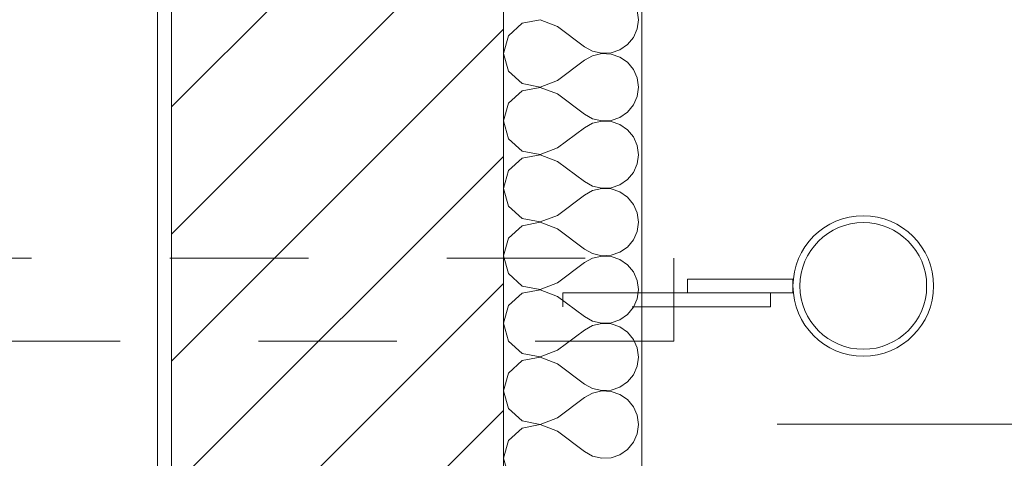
# Model space of a CAD drawing. Header units: metres. Extents: x -3.6 to 84.5, y -11 to 16.8.
# Tile 692 of 1056: x 54.76 to 55.472, y -2.745 to -2.427. Entities that reach past the tile are written whole.
import ezdxf

# ---------------------------------------------------------------- set-up
doc = ezdxf.new("R2010")
doc.units = ezdxf.units.M
doc.header["$MEASUREMENT"] = 0
doc.linetypes.add('Strichlinie eng', pattern=[0.115, 0.075, -0.04])
doc.linetypes.add('Wipeout_Contour', pattern=[1, 0, -1])
for name, color, linetype in [('152 - Bemaßung_ Beschriftung.Ausbau', 7, 'Continuous'), ('301 - Elemente.Linie', 7, 'Continuous'), ('302 - Elemente.Schraffur', 7, 'Continuous'), ('603 - Struktur.Bodenplatte_ Decke Roh', 7, 'Continuous')]:
    doc.layers.add(name, color=color, linetype=linetype)
doc.styles.add('ERSTELLTER_STIL_2', font='txt')
doc.dimstyles.new('ERSTELLTER_STIL__3', dxfattribs={"dimtxt": 0.1, "dimasz": 0.0532, "dimexe": 0.18, "dimexo": 0.0625, "dimgap": 0, "dimtad": 1, "dimtih": 1, "dimtoh": 1, "dimzin": 0, "dimdsep": 46, "dimtxsty": 'ERSTELLTER_STIL_2', "dimblk": 'ARROWHEAD_2', "dimblk1": 'ARROWHEAD_2', "dimblk2": 'ARROWHEAD_2', "dimcen": 0.09, "dimse1": 1, "dimse2": 1, "dimclrd": 7, "dimclre": 7, "dimclrt": 7, "dimazin": 0, "dimtfac": 1, "dimtdec": 4, "dimtmove": 0, "dimatfit": 3, "dimfxl": 1, "dimtolj": 1, "dimtzin": 0, "dimarcsym": 0})

# ---------------------------------------------------------------- blocks, each defined once
blk = doc.blocks.new('*X2')
at = {"layer": '302 - Elemente.Schraffur', "color": 7, "linetype": 'Continuous', "lineweight": 5}
for p, q in [((55.20759, -2.42742), (55.20666, -2.42075)), ((55.12348, -2.43), (55.11363, -2.43899)), ((55.13658, -2.42752), (55.12348, -2.43)), ((55.14903, -2.4323), (55.13658, -2.42752)), ((55.14903, -2.4323), (55.16855, -2.44694)), ((55.20666, -2.43409), (55.20759, -2.42742)), ((55.11363, -2.43899), (55.10999, -2.45182)), ((55.19965, -2.44543), (55.20395, -2.44025)), ((55.20395, -2.44025), (55.20666, -2.43409)), ((55.16855, -2.44694), (55.17444, -2.4502)), ((55.1941, -2.44924), (55.19965, -2.44543)), ((55.10999, -2.45182), (55.11363, -2.46465)), ((55.17444, -2.45344), (55.16855, -2.4567)), ((55.17444, -2.4502), (55.181, -2.45172)), ((55.181, -2.45192), (55.17444, -2.45344)), ((55.181, -2.45172), (55.18772, -2.4514)), ((55.18772, -2.45225), (55.181, -2.45192)), ((55.18772, -2.4514), (55.1941, -2.44924)), ((55.1941, -2.4544), (55.18772, -2.45225)), ((55.19965, -2.45821), (55.1941, -2.4544)), ((55.14903, -2.47134), (55.16855, -2.4567)), ((55.20395, -2.46339), (55.19965, -2.45821)), ((55.11363, -2.46465), (55.12348, -2.47365)), ((55.20666, -2.46955), (55.20395, -2.46339)), ((55.12348, -2.47365), (55.13658, -2.47612)), ((55.13658, -2.47612), (55.14903, -2.47134)), ((55.20759, -2.47622), (55.20666, -2.46955)), ((55.12348, -2.4788), (55.11363, -2.48779)), ((55.13658, -2.47632), (55.12348, -2.4788)), ((55.14903, -2.4811), (55.13658, -2.47632)), ((55.14903, -2.4811), (55.16855, -2.49574)), ((55.20395, -2.48905), (55.20666, -2.48289)), ((55.20666, -2.48289), (55.20759, -2.47622)), ((55.11363, -2.48779), (55.10999, -2.50062)), ((55.19965, -2.49423), (55.20395, -2.48905)), ((55.16855, -2.49574), (55.17444, -2.499)), ((55.1941, -2.49805), (55.19965, -2.49423)), ((55.10999, -2.50062), (55.11363, -2.51345)), ((55.17444, -2.50224), (55.16855, -2.5055)), ((55.17444, -2.499), (55.181, -2.50052)), ((55.181, -2.50072), (55.17444, -2.50224)), ((55.181, -2.50052), (55.18772, -2.5002)), ((55.18772, -2.50105), (55.181, -2.50072)), ((55.18772, -2.5002), (55.1941, -2.49805)), ((55.1941, -2.5032), (55.18772, -2.50105)), ((55.19965, -2.50701), (55.1941, -2.5032)), ((55.14903, -2.52014), (55.16855, -2.5055)), ((55.20395, -2.51219), (55.19965, -2.50701)), ((55.11363, -2.51345), (55.12348, -2.52245)), ((55.20666, -2.51835), (55.20395, -2.51219)), ((55.20759, -2.52502), (55.20666, -2.51835)), ((55.12348, -2.52245), (55.13658, -2.52492)), ((55.13658, -2.52512), (55.12348, -2.5276)), ((55.13658, -2.52492), (55.14903, -2.52014)), ((55.14903, -2.5299), (55.13658, -2.52512)), ((55.20666, -2.53169), (55.20759, -2.52502)), ((55.12348, -2.5276), (55.11363, -2.53659)), ((55.14903, -2.5299), (55.16855, -2.54454)), ((55.20395, -2.53785), (55.20666, -2.53169)), ((55.11363, -2.53659), (55.10999, -2.54942)), ((55.19965, -2.54303), (55.20395, -2.53785)), ((55.16855, -2.54454), (55.17444, -2.5478)), ((55.18772, -2.549), (55.1941, -2.54685)), ((55.1941, -2.54685), (55.19965, -2.54303)), ((55.10999, -2.54942), (55.11363, -2.56225)), ((55.17444, -2.55104), (55.16855, -2.5543)), ((55.17444, -2.5478), (55.181, -2.54932)), ((55.181, -2.54952), (55.17444, -2.55104)), ((55.181, -2.54932), (55.18772, -2.549)), ((55.18772, -2.54985), (55.181, -2.54952)), ((55.1941, -2.552), (55.18772, -2.54985)), ((55.19965, -2.55581), (55.1941, -2.552)), ((55.14903, -2.56894), (55.16855, -2.5543)), ((55.20395, -2.56099), (55.19965, -2.55581)), ((55.20666, -2.56715), (55.20395, -2.56099)), ((55.11363, -2.56225), (55.12348, -2.57125)), ((55.20759, -2.57382), (55.20666, -2.56715)), ((55.12348, -2.57125), (55.13658, -2.57372)), ((55.13658, -2.57392), (55.12348, -2.5764)), ((55.13658, -2.57372), (55.14903, -2.56894)), ((55.14903, -2.5787), (55.13658, -2.57392)), ((55.20666, -2.58049), (55.20759, -2.57382)), ((55.12348, -2.5764), (55.11363, -2.58539)), ((55.14903, -2.5787), (55.16855, -2.59334)), ((55.20395, -2.58665), (55.20666, -2.58049)), ((55.11363, -2.58539), (55.10999, -2.59822)), ((55.19965, -2.59183), (55.20395, -2.58665)), ((55.16855, -2.59334), (55.17444, -2.5966)), ((55.17444, -2.5966), (55.181, -2.59812)), ((55.18772, -2.5978), (55.1941, -2.59565)), ((55.1941, -2.59565), (55.19965, -2.59183)), ((55.10999, -2.59822), (55.11363, -2.61105)), ((55.14903, -2.61774), (55.16855, -2.6031)), ((55.17444, -2.59985), (55.16855, -2.6031)), ((55.181, -2.59832), (55.17444, -2.59985)), ((55.181, -2.59812), (55.18772, -2.5978)), ((55.18772, -2.59865), (55.181, -2.59832)), ((55.1941, -2.6008), (55.18772, -2.59865)), ((55.19965, -2.60461), (55.1941, -2.6008)), ((55.11363, -2.61105), (55.12348, -2.62005)), ((55.20395, -2.60979), (55.19965, -2.60461)), ((55.20666, -2.61596), (55.20395, -2.60979)), ((55.13658, -2.62252), (55.14903, -2.61774)), ((55.20759, -2.62262), (55.20666, -2.61596)), ((55.12348, -2.6252), (55.11363, -2.6342)), ((55.12348, -2.62005), (55.13658, -2.62252)), ((55.13658, -2.62272), (55.12348, -2.6252)), ((55.14903, -2.6275), (55.13658, -2.62272)), ((55.20666, -2.62929), (55.20759, -2.62262)), ((55.14903, -2.6275), (55.16855, -2.64214)), ((55.20395, -2.63545), (55.20666, -2.62929)), ((55.11363, -2.6342), (55.10999, -2.64702)), ((55.19965, -2.64063), (55.20395, -2.63545)), ((55.16855, -2.64214), (55.17444, -2.6454)), ((55.17444, -2.6454), (55.181, -2.64692)), ((55.181, -2.64692), (55.18772, -2.6466)), ((55.18772, -2.6466), (55.1941, -2.64445)), ((55.1941, -2.64445), (55.19965, -2.64063)), ((55.10999, -2.64702), (55.11363, -2.65985)), ((55.14903, -2.66654), (55.16855, -2.6519)), ((55.17444, -2.64865), (55.16855, -2.6519)), ((55.181, -2.64712), (55.17444, -2.64865)), ((55.18772, -2.64745), (55.181, -2.64712)), ((55.1941, -2.6496), (55.18772, -2.64745)), ((55.19965, -2.65341), (55.1941, -2.6496)), ((55.20395, -2.6586), (55.19965, -2.65341)), ((55.11363, -2.65985), (55.12348, -2.66885)), ((55.20666, -2.66476), (55.20395, -2.6586)), ((55.13658, -2.67132), (55.14903, -2.66654)), ((55.20759, -2.67142), (55.20666, -2.66476)), ((55.12348, -2.674), (55.11363, -2.683)), ((55.12348, -2.66885), (55.13658, -2.67132)), ((55.13658, -2.67152), (55.12348, -2.674)), ((55.14903, -2.6763), (55.13658, -2.67152)), ((55.20666, -2.67809), (55.20759, -2.67142)), ((55.14903, -2.6763), (55.16855, -2.69094)), ((55.20395, -2.68425), (55.20666, -2.67809)), ((55.11363, -2.683), (55.10999, -2.69582)), ((55.19965, -2.68944), (55.20395, -2.68425)), ((55.10999, -2.69582), (55.11363, -2.70865)), ((55.16855, -2.69094), (55.17444, -2.6942)), ((55.17444, -2.6942), (55.181, -2.69573)), ((55.181, -2.69592), (55.17444, -2.69745)), ((55.181, -2.69573), (55.18772, -2.6954)), ((55.18772, -2.69625), (55.181, -2.69592)), ((55.18772, -2.6954), (55.1941, -2.69325)), ((55.1941, -2.6984), (55.18772, -2.69625)), ((55.1941, -2.69325), (55.19965, -2.68944)), ((55.14903, -2.71534), (55.16855, -2.7007)), ((55.17444, -2.69745), (55.16855, -2.7007)), ((55.19965, -2.70221), (55.1941, -2.6984)), ((55.20395, -2.7074), (55.19965, -2.70221)), ((55.11363, -2.70865), (55.12348, -2.71765)), ((55.20666, -2.71356), (55.20395, -2.7074)), ((55.12348, -2.71765), (55.13658, -2.72013)), ((55.13658, -2.72013), (55.14903, -2.71534)), ((55.20759, -2.72022), (55.20666, -2.71356)), ((55.12348, -2.7228), (55.11363, -2.7318)), ((55.13658, -2.72032), (55.12348, -2.7228)), ((55.14903, -2.7251), (55.13658, -2.72032)), ((55.20666, -2.72689), (55.20759, -2.72022)), ((55.11363, -2.7318), (55.10999, -2.74462)), ((55.14903, -2.7251), (55.16855, -2.73974)), ((55.20395, -2.73305), (55.20666, -2.72689)), ((55.1941, -2.74205), (55.19965, -2.73824)), ((55.19965, -2.73824), (55.20395, -2.73305)), ((55.10999, -2.74462), (55.11363, -2.75745)), ((55.16855, -2.73974), (55.17444, -2.743)), ((55.17444, -2.743), (55.181, -2.74453)), ((55.181, -2.74453), (55.18772, -2.7442)), ((55.18772, -2.7442), (55.1941, -2.74205))]:
    blk.add_line(p, q, dxfattribs=at)
blk = doc.blocks.new('*D297')
at = {"layer": '152 - Bemaßung_ Beschriftung.Ausbau', "color": 7, "linetype": 'Continuous', "lineweight": 5}
for p, q in [((47.43999, -9.1375), (47.43999, -9.0325)), ((47.4602, -9.05), (47.41978, -9.12)), ((62.05523, -9.05), (62.01482, -9.12)), ((47.28999, -9.085), (47.43999, -9.085)), ((47.43999, -9.085), (62.03503, -9.085))]:
    blk.add_line(p, q, dxfattribs=at)
at = {"layer": '152 - Bemaßung_ Beschriftung.Ausbau', "color": 7, "lineweight": 5, "insert": (54.54149, -9.08441), "char_height": 0.1, "attachment_point": 7, "style": 'ERSTELLTER_STIL_2'}
blk.add_mtext('\\A1;{\\pql;\\fArial|b0|i0|c0|p38;14,59\\fArial|b0|i0|c0|p38;\\A1{\\H.66x;\\S5^  ;}}', dxfattribs=at)
blk = doc.blocks.new('ARROWHEAD_2')
at = {"color": 0, "linetype": 'Continuous', "lineweight": 0}
for p, q in [((-0.378, -0.655), (0.378, 0.655)), ((0, 0), (-1, 0))]:
    blk.add_line(p, q, dxfattribs=at)
blk = doc.blocks.new('*D298')
at = {"layer": '152 - Bemaßung_ Beschriftung.Ausbau', "color": 7, "linetype": 'Continuous', "lineweight": 5}
for p, q in [((62.03503, -9.1375), (62.03503, -9.0325)), ((62.05523, -9.05), (62.01482, -9.12)), ((62.29523, -9.05), (62.25482, -9.12)), ((47.43999, -9.085), (62.03503, -9.085)), ((62.03503, -9.085), (62.27503, -9.085))]:
    blk.add_line(p, q, dxfattribs=at)
at = {"layer": '152 - Bemaßung_ Beschriftung.Ausbau', "color": 7, "lineweight": 5, "insert": (62.07914, -9.065), "char_height": 0.1, "attachment_point": 7, "style": 'ERSTELLTER_STIL_2'}
blk.add_mtext('\\A1;{\\pql;\\fArial|b0|i0|c0|p38;24}', dxfattribs=at)
blk = doc.blocks.new('*D488')
at = {"layer": '152 - Bemaßung_ Beschriftung.Ausbau', "color": 7, "linetype": 'Continuous', "lineweight": 5}
for p, q in [((55.20999, -10.1375), (55.20999, -10.0325)), ((62.42503, -10.1375), (62.42503, -10.0325)), ((55.2302, -10.05), (55.18978, -10.12)), ((62.40482, -10.12), (62.44523, -10.05)), ((55.10999, -10.085), (55.20999, -10.085)), ((55.20999, -10.085), (62.42503, -10.085)), ((62.42503, -10.085), (62.45926, -10.085))]:
    blk.add_line(p, q, dxfattribs=at)
at = {"layer": '152 - Bemaßung_ Beschriftung.Ausbau', "color": 7, "lineweight": 5, "char_height": 0.1, "attachment_point": 7, "style": 'ERSTELLTER_STIL_2'}
for s, insert in [('\\A1;{\\pql;\\fArial|b0|i0|c0|p38;7,21\\fArial|b0|i0|c0|p38;\\A1{\\H.66x;\\S5^  ;}}', (58.73532, -10.08441)), ('\\A1;{\\pql;\\fArial|b0|i0|c0|p38;10}', (55.23022, -10.065))]:
    blk.add_mtext(s, dxfattribs=dict(at, insert=insert))
blk = doc.blocks.new('*D526')
at = {"layer": '152 - Bemaßung_ Beschriftung.Ausbau', "color": 7, "linetype": 'Continuous', "lineweight": 5}
for p, q in [((54.67999, -9.6375), (54.67999, -9.5325)), ((54.7002, -9.55), (54.65978, -9.62)), ((58.0002, -9.55), (57.95978, -9.62)), ((54.37999, -9.585), (54.67999, -9.585)), ((54.67999, -9.585), (57.97999, -9.585))]:
    blk.add_line(p, q, dxfattribs=at)
at = {"layer": '152 - Bemaßung_ Beschriftung.Ausbau', "color": 7, "lineweight": 5, "insert": (56.19696, -9.565), "char_height": 0.1, "attachment_point": 7, "style": 'ERSTELLTER_STIL_2'}
blk.add_mtext('\\A1;{\\pql;\\fArial|b0|i0|c0|p38;3,30}', dxfattribs=at)
blk = doc.blocks.new('*D527')
at = {"layer": '152 - Bemaßung_ Beschriftung.Ausbau', "color": 7, "linetype": 'Continuous', "lineweight": 5}
for p, q in [((57.97999, -9.6375), (57.97999, -9.5325)), ((58.0002, -9.55), (57.95978, -9.62)), ((58.3002, -9.55), (58.25978, -9.62)), ((54.67999, -9.585), (57.97999, -9.585)), ((57.97999, -9.585), (58.27999, -9.585))]:
    blk.add_line(p, q, dxfattribs=at)
at = {"layer": '152 - Bemaßung_ Beschriftung.Ausbau', "color": 7, "lineweight": 5, "insert": (58.0541, -9.565), "char_height": 0.1, "attachment_point": 7, "style": 'ERSTELLTER_STIL_2'}
blk.add_mtext('\\A1;{\\pql;\\fArial|b0|i0|c0|p38;30}', dxfattribs=at)
blk = doc.blocks.new('*D641')
at = {"layer": '152 - Bemaßung_ Beschriftung.Ausbau', "color": 7, "linetype": 'Continuous', "lineweight": 5}
for p, q in [((54.82999, -0.71752), (54.82999, -0.61252)), ((54.86999, -0.71752), (54.86999, -0.61252)), ((54.8502, -0.63002), (54.80978, -0.70002)), ((54.89019, -0.63002), (54.84978, -0.70002)), ((54.82999, -0.66502), (54.86999, -0.66502))]:
    blk.add_line(p, q, dxfattribs=at)
blk = doc.blocks.new('*D642')
at = {"layer": '152 - Bemaßung_ Beschriftung.Ausbau', "color": 7, "linetype": 'Continuous', "lineweight": 5}
for p, q in [((54.86999, -0.71752), (54.86999, -0.61252)), ((55.10999, -0.71752), (55.10999, -0.61252)), ((54.89019, -0.63002), (54.84978, -0.70002)), ((55.1302, -0.63002), (55.08978, -0.70002)), ((54.86999, -0.66502), (55.10999, -0.66502))]:
    blk.add_line(p, q, dxfattribs=at)
at = {"color": 254, "linetype": 'Wipeout_Contour', "lineweight": 0, "ltscale": 219.982157}
blk.add_wipeout([(54.89535, -0.66377), (55.08462, -0.66377), (55.08462, -0.52627), (54.89535, -0.52627)], dxfattribs=at).dxf.layer = '152 - Bemaßung_ Beschriftung.Ausbau'
at = {"layer": '152 - Bemaßung_ Beschriftung.Ausbau', "color": 7, "lineweight": 5, "insert": (54.9141, -0.64502), "char_height": 0.1, "attachment_point": 7, "style": 'ERSTELLTER_STIL_2'}
blk.add_mtext('\\A1;{\\pql;\\fArial|b0|i0|c0|p38;24}', dxfattribs=at)
blk = doc.blocks.new('*D643')
at = {"layer": '152 - Bemaßung_ Beschriftung.Ausbau', "color": 7, "linetype": 'Continuous', "lineweight": 5}
for p, q in [((55.10999, -0.71752), (55.10999, -0.61252)), ((55.20999, -0.71752), (55.20999, -0.61252)), ((55.1302, -0.63002), (55.08978, -0.70002)), ((55.18978, -0.70002), (55.2302, -0.63002)), ((55.10999, -0.66502), (55.20999, -0.66502)), ((55.20999, -0.66502), (55.24422, -0.66502))]:
    blk.add_line(p, q, dxfattribs=at)
at = {"layer": '152 - Bemaßung_ Beschriftung.Ausbau', "color": 7, "lineweight": 5, "insert": (55.23022, -0.64502), "char_height": 0.1, "attachment_point": 7, "style": 'ERSTELLTER_STIL_2'}
blk.add_mtext('\\A1;{\\pql;\\fArial|b0|i0|c0|p38;10}', dxfattribs=at)
blk = doc.blocks.new('*D644')
at = {"layer": '152 - Bemaßung_ Beschriftung.Ausbau', "color": 7, "linetype": 'Continuous', "lineweight": 5}
for p, q in [((-0.165, -10.6375), (-0.165, -10.5325)), ((62.42503, -10.6375), (62.42503, -10.5325)), ((-0.14479, -10.55), (-0.18521, -10.62)), ((62.40482, -10.62), (62.44523, -10.55)), ((-0.19923, -10.585), (-0.165, -10.585)), ((-0.165, -10.585), (62.42503, -10.585)), ((62.42503, -10.585), (62.45926, -10.585))]:
    blk.add_line(p, q, dxfattribs=at)
at = {"layer": '152 - Bemaßung_ Beschriftung.Ausbau', "color": 7, "lineweight": 5, "insert": (30.95904, -10.565), "char_height": 0.1, "attachment_point": 7, "style": 'ERSTELLTER_STIL_2'}
blk.add_mtext('\\A1;{\\pql;\\fArial|b0|i0|c0|p38;62,59}', dxfattribs=at)

msp = doc.modelspace()

# ---------------------------------------------------------------- linework, layer by layer
at = {"layer": '301 - Elemente.Linie', "color": 7, "linetype": 'Continuous', "lineweight": 13}
msp.add_lwpolyline([(55.20999, -3.15), (55.20999, -1.65887)], dxfattribs=at)
msp.add_lwpolyline([(55.20999, -3.15), (55.20999, -1.65887)], dxfattribs=at)
msp.add_lwpolyline([(55.20999, -3.15), (55.20999, -1.65887)], dxfattribs=at)
msp.add_lwpolyline([(55.20999, -3.15), (55.20999, -1.65887)], dxfattribs=at)
msp.add_lwpolyline([(55.20999, -3.15), (55.20999, -1.65887)], dxfattribs=at)
msp.add_lwpolyline([(55.20999, -3.15), (55.20999, -1.65887)], dxfattribs=at)
msp.add_lwpolyline([(55.20999, -3.15), (55.20999, -1.65887)], dxfattribs=at)
msp.add_lwpolyline([(55.20999, -3.15), (55.20999, -1.65887)], dxfattribs=at)
msp.add_lwpolyline([(55.20999, -3.15), (55.20999, -1.65887)], dxfattribs=at)
msp.add_lwpolyline([(55.20999, -3.15), (55.20999, -1.65887)], dxfattribs=at)
at = {"layer": '301 - Elemente.Linie', "color": 140, "linetype": 'Strichlinie eng', "lineweight": 13, "true_color": 0x00aaff}
for points in [[(55.24299, -2.625), (55.24299, -2.615), (55.31899, -2.615), (55.31899, -2.625)], [(55.15299, -2.635), (55.15299, -2.625), (55.30299, -2.625), (55.30299, -2.635)]]:
    msp.add_lwpolyline(points, close=True, dxfattribs=at)
at = {"layer": '301 - Elemente.Linie', "color": 253, "linetype": 'Continuous', "lineweight": 13, "true_color": 0xafafaf}
msp.add_lwpolyline([(55.30776, -2.72), (57.99777, -2.72)], dxfattribs=at)
at = {"layer": '301 - Elemente.Linie', "color": 7, "linetype": 'Continuous', "lineweight": 9}
for radius in [0.0508, 0.0458]:
    msp.add_circle((55.36999, -2.62), radius, dxfattribs=at)

# ---------------------------------------------------------------- block references
at = {"layer": '302 - Elemente.Schraffur', "color": 7, "linetype": 'Continuous', "lineweight": 5}
msp.add_blockref('*X2', (0, 0), dxfattribs=at)

# ---------------------------------------------------------------- next in the draw order: wipeouts: each hides what was drawn before it
at = {"color": 254, "linetype": 'Wipeout_Contour', "lineweight": 0, "ltscale": 220.200736}
msp.add_wipeout([(54.86999, -3.15), (55.10999, -3.15), (55.10999, -1.65887), (54.86999, -1.65887)], dxfattribs=at).dxf.layer = '302 - Elemente.Schraffur'

# ---------------------------------------------------------------- next in the draw order: hatches: boundary and pattern name
at = {"layer": '302 - Elemente.Schraffur', "linetype": 'Continuous', "lineweight": 5}
h = msp.add_hatch(dxfattribs=at)
h.set_pattern_fill('MW_Kalksandstein_0001', style=0, pattern_type=2)
h.set_pattern_definition([(45, (0, 0), (-0.04596194, 0.04596194), [])])
h.paths.add_polyline_path([(54.86999, -3.15), (55.10999, -3.15), (55.10999, -1.65887), (54.86999, -1.65887)])

# ---------------------------------------------------------------- next in the draw order: linework, layer by layer
at = {"layer": '301 - Elemente.Linie', "color": 7, "linetype": 'Continuous', "lineweight": 18}
for points in [[(55.10999, -3.15), (55.10999, 0.005)], [(55.10999, -3.15), (55.10999, -1.65887)], [(55.10999, -3.15), (55.10999, -1.65887)], [(55.10999, -3.15), (55.10999, -1.65887)], [(55.10999, -3.15), (55.10999, -1.65887)], [(55.10999, -3.15), (55.10999, -1.65887)], [(55.10999, -3.15), (55.10999, -1.65887)], [(55.10999, -3.15), (55.10999, -1.65887)], [(55.10999, -3.15), (55.10999, -1.65887)]]:
    msp.add_lwpolyline(points, dxfattribs=at)
at = {"layer": '603 - Struktur.Bodenplatte_ Decke Roh', "color": 7, "linetype": 'Continuous', "lineweight": 18, "flags": 128}
msp.add_lwpolyline([(55.10999, -8.085), (55.10999, 0.005)], dxfattribs=at)

# ---------------------------------------------------------------- next in the draw order: dimensions: what is measured, and where the dimension line sits
at = {"layer": '152 - Bemaßung_ Beschriftung.Ausbau', "color": 7, "linetype": 'Continuous', "lineweight": 5}
dim = msp.add_linear_dim(base=(62.42503, -10.085), p1=(55.20999, -8.085), p2=(62.42503, 5.1), dimstyle='ERSTELLTER_STIL__3', dxfattribs=at)
dim.commit()
dim.dimension.update_dxf_attribs({"geometry": '*D488', "text_midpoint": (59.00026, -10.015), "dimtype": 160})

# ---------------------------------------------------------------- next in the draw order: wipeouts: each hides what was drawn before it
at = {"color": 254, "linetype": 'Wipeout_Contour', "lineweight": 0, "ltscale": 219.701144}
msp.add_wipeout([(54.85999, -1.65887), (54.85999, -3.15), (54.86999, -3.15), (54.86999, -1.65887)], dxfattribs=at).dxf.layer = '302 - Elemente.Schraffur'

# ---------------------------------------------------------------- next in the draw order: hatches: boundary and pattern name
at = {"layer": '302 - Elemente.Schraffur', "linetype": 'Continuous', "lineweight": 5}
h = msp.add_hatch(dxfattribs=at)
h.set_pattern_fill('Gips_0001', style=0, pattern_type=2)
h.set_pattern_definition([(45, (0, 0), (-0.01767767, 0.01767767), [0, -0.025])])
h.paths.add_polyline_path([(54.85999, -1.65887), (54.85999, -3.15), (54.86999, -3.15), (54.86999, -1.65887)])

# ---------------------------------------------------------------- next in the draw order: linework, layer by layer
at = {"layer": '301 - Elemente.Linie', "color": 7, "linetype": 'Continuous', "lineweight": 18}
msp.add_lwpolyline([(54.85999, -1.65887), (54.85999, -3.15)], dxfattribs=at)
msp.add_lwpolyline([(54.85999, -1.65887), (54.85999, -3.15)], dxfattribs=at)
msp.add_lwpolyline([(54.85999, -1.65887), (54.85999, -3.15)], dxfattribs=at)
msp.add_lwpolyline([(54.85999, -1.65887), (54.85999, -3.15)], dxfattribs=at)
msp.add_lwpolyline([(54.85999, -1.65887), (54.85999, -3.15)], dxfattribs=at)
msp.add_lwpolyline([(54.85999, -1.65887), (54.85999, -3.15)], dxfattribs=at)
msp.add_lwpolyline([(54.85999, -1.65887), (54.85999, -3.15)], dxfattribs=at)
msp.add_lwpolyline([(54.85999, -1.65887), (54.85999, -3.15)], dxfattribs=at)
msp.add_lwpolyline([(54.85999, -1.65887), (54.85999, -3.15)], dxfattribs=at)
msp.add_lwpolyline([(54.85999, -1.65887), (54.85999, -3.15)], dxfattribs=at)
at = {"layer": '302 - Elemente.Schraffur', "color": 7, "linetype": 'Continuous', "lineweight": 5, "flags": 128}
msp.add_lwpolyline([(54.85999, -1.65887), (54.85999, -3.15), (54.86999, -3.15), (54.86999, -1.65887)], close=True, dxfattribs=at)

# ---------------------------------------------------------------- next in the draw order: dimensions: what is measured, and where the dimension line sits
at = {"layer": '152 - Bemaßung_ Beschriftung.Ausbau', "color": 7, "linetype": 'Continuous', "lineweight": 5}
for base, p1, p2, picture, middle in [((62.03503, -9.085), (47.43999, 2.93566), (62.03503, 5.5375), '*D297', (54.84455, -9.015)), ((62.27503, -9.085), (62.03503, 5.5375), (62.27503, 5.5375), '*D298', (62.15537, -9.015)), ((57.97999, -9.585), (54.67999, 0.69998), (57.97999, 0.24998), '*D526', (56.32684, -9.515)), ((58.27999, -9.585), (57.97999, 0.24998), (58.27999, 0.24998), '*D527', (58.13034, -9.515)), ((54.86999, -0.66502), (54.82999, -0.37), (54.86999, -8.085), '*D641', (54.77199, -0.59502))]:
    dim = msp.add_linear_dim(base=base, p1=p1, p2=p2, dimstyle='ERSTELLTER_STIL__3', dxfattribs=at)
    dim.commit()
    dim.dimension.update_dxf_attribs({"geometry": picture, "text_midpoint": middle, "dimtype": 160})

# ---------------------------------------------------------------- next in the draw order: dimensions: what is measured, and where the dimension line sits
dim = msp.add_linear_dim(base=(55.10999, -0.66502), p1=(54.86999, -8.085), p2=(55.10999, -8.085), dimstyle='ERSTELLTER_STIL__3', dxfattribs=at)
dim.commit()
dim.dimension.update_dxf_attribs({"geometry": '*D642', "text_midpoint": (54.99034, -0.59502), "dimtype": 160})

# ---------------------------------------------------------------- next in the draw order: linework, layer by layer
at = {"layer": '301 - Elemente.Linie', "color": 140, "linetype": 'Strichlinie eng', "lineweight": 13, "true_color": 0x00aaff}
msp.add_lwpolyline([(54.46899, -2.66), (54.46899, -2.6), (55.23299, -2.6), (55.23299, -2.66)], close=True, dxfattribs=at)

# ---------------------------------------------------------------- next in the draw order: dimensions: what is measured, and where the dimension line sits
at = {"layer": '152 - Bemaßung_ Beschriftung.Ausbau', "color": 7, "linetype": 'Continuous', "lineweight": 5}
for base, p1, p2, picture, middle in [((62.42503, -10.585), (-0.165, -0.145), (62.42503, 5.1), '*D644', (31.12704, -10.515)), ((55.20999, -0.66502), (55.10999, -8.085), (55.20999, -8.085), '*D643', (55.30645, -0.59502))]:
    dim = msp.add_linear_dim(base=base, p1=p1, p2=p2, dimstyle='ERSTELLTER_STIL__3', dxfattribs=at)
    dim.commit()
    dim.dimension.update_dxf_attribs({"geometry": picture, "text_midpoint": middle, "dimtype": 160})

doc.saveas('drawing.dxf')
